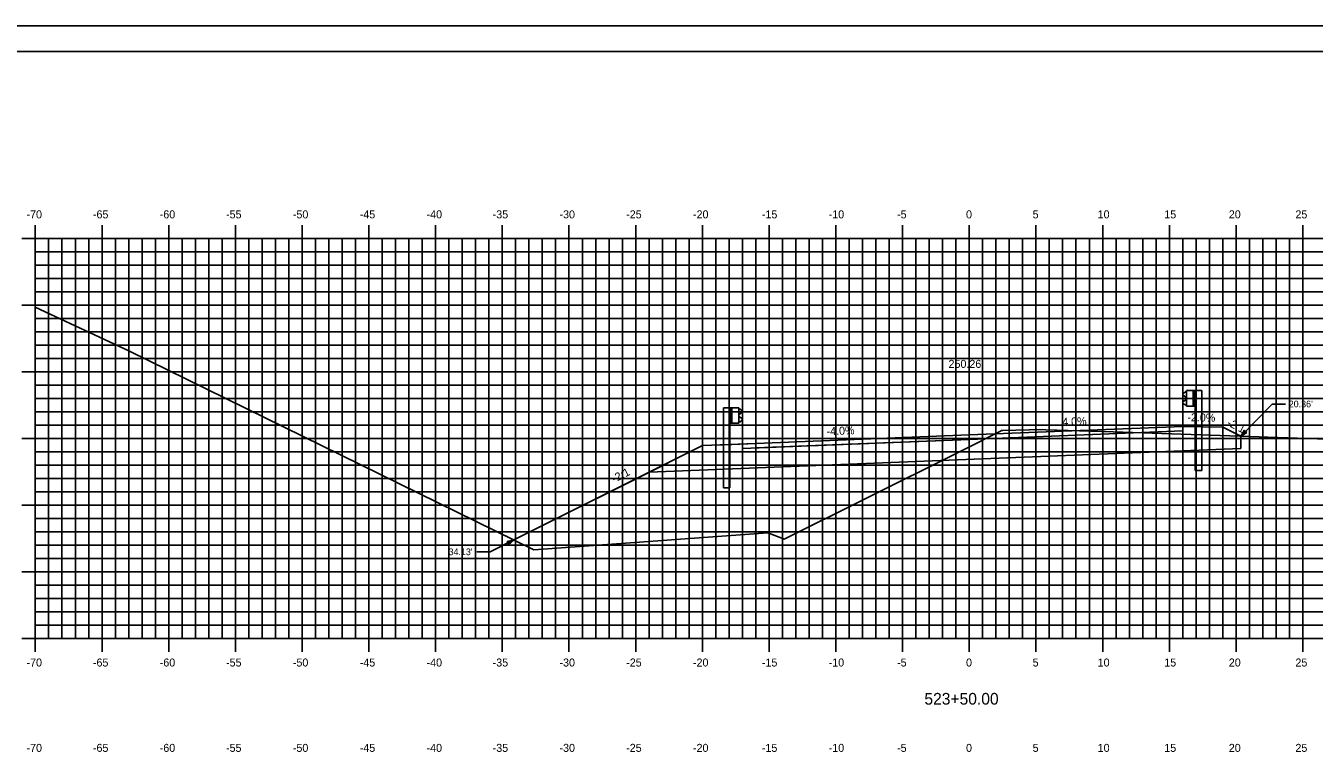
# Model space of a CAD drawing. Extents: x 1170543 to 1177585, y 609599 to 610623.
# Drawn here: x 1175064.6 to 1175161.2, y 609654.1 to 609708.8 of the extents above; entities that cross this region are included whole.
import ezdxf

# ---------------------------------------------------------------- set-up
doc = ezdxf.new("R2010")
doc.units = 0
for name, color, linetype in [('ANNOTATION', 7, 'Continuous'), ('BORDER', 7, 'Continuous'), ('D_Guardrail_Beam_Lt', 7, 'Continuous'), ('D_Guardrail_Beam_Rt', 7, 'Continuous'), ('D_Roadway_Centerline', 7, 'Continuous'), ('D_Roadway_Centerline_Text', 7, 'Continuous'), ('D_Roadway_Edge_Shoulder', 7, 'Continuous'), ('D_Roadway_Pavement', 7, 'Continuous'), ('D_Roadway_SlopeLines', 7, 'Continuous'), ('D_Roadway_SubGrade', 7, 'Continuous'), ('H_V ANNOTATION', 7, 'Continuous'), ('MAJOR', 7, 'Continuous'), ('MINOR', 7, 'Continuous'), ('PLOT BOUNDARY', 7, 'Continuous'), ('S_Roadway_Centerline', 7, 'Continuous'), ('SHADING', 7, 'Continuous')]:
    doc.layers.add(name, color=color, linetype=linetype)

msp = doc.modelspace()

# ---------------------------------------------------------------- linework, layer by layer
at = {"layer": 'ANNOTATION'}
for p, q in [((1175155.671, 609678.033), (1175158.007, 609680.453)), ((1175159.007, 609680.453), (1175158.007, 609680.453)), ((1175101.182, 609670.266), (1175099.401, 609669.37)), ((1175098.401, 609669.37), (1175099.401, 609669.37))]:
    msp.add_line(p, q, dxfattribs=at)
for points in [[(1175156.108, 609678.306), (1175155.671, 609678.033), (1175155.928, 609678.479)], [(1175100.679, 609670.153), (1175101.182, 609670.266), (1175100.791, 609669.929)]]:
    msp.add_lwpolyline(points, close=True, dxfattribs=at)
at = {"layer": 'BORDER'}
msp.add_line((1175220.313, 609706.872), (1175060.313, 609706.872), dxfattribs=at)
at = {"layer": 'D_Guardrail_Beam_Lt'}
for p, q in [((1175116.884, 609680.177), (1175116.884, 609674.177)), ((1175117.355, 609680.177), (1175116.884, 609680.177)), ((1175118.042, 609680.177), (1175117.355, 609680.177)), ((1175117.355, 609680.177), (1175117.355, 609679.01)), ((1175117.417, 609680.177), (1175117.417, 609679.01)), ((1175117.521, 609680.177), (1175117.521, 609679.01)), ((1175118.042, 609679.01), (1175118.042, 609680.177)), ((1175118.042, 609680.094), (1175118.116, 609680.079)), ((1175118.047, 609679.629), (1175118.047, 609679.559)), ((1175118.276, 609679.829), (1175118.08, 609679.693)), ((1175118.08, 609679.494), (1175118.276, 609679.358)), ((1175118.132, 609680.073), (1175118.276, 609679.973)), ((1175117.355, 609679.01), (1175118.042, 609679.01)), ((1175117.376, 609674.177), (1175117.376, 609679.01)), ((1175118.116, 609679.108), (1175118.042, 609679.094)), ((1175118.276, 609679.215), (1175118.132, 609679.115)), ((1175117.376, 609674.177), (1175116.884, 609674.177))]:
    msp.add_line(p, q, dxfattribs=at)
for centre, major_axis, start_param, end_param in [((1175118.126, 609679.629), (-0.0789, 0), 5.323254, 6.283185), ((1175118.126, 609679.559), (-0.0789, 0), 6.283185, 7.243116), ((1175118.108, 609680.039), (0.0417, 0), 0.959931, 1.376053), ((1175118.225, 609679.901), (0.0877, 0), 5.323254, 7.243116), ((1175118.225, 609679.287), (0.0877, 0), 5.323254, 7.243116), ((1175118.108, 609679.149), (0.0417, 0), 4.907132, 5.323254)]:
    msp.add_ellipse(centre, major_axis=major_axis, ratio=0.995501, start_param=start_param, end_param=end_param, dxfattribs=at)
at = {"layer": 'D_Guardrail_Beam_Rt'}
for p, q in [((1175151.494, 609681.353), (1175151.35, 609681.253)), ((1175151.584, 609681.374), (1175151.51, 609681.359)), ((1175151.584, 609681.457), (1175152.271, 609681.457)), ((1175151.584, 609680.29), (1175151.584, 609681.457)), ((1175152.105, 609681.457), (1175152.105, 609680.29)), ((1175152.209, 609681.457), (1175152.209, 609680.29)), ((1175152.271, 609681.457), (1175152.742, 609681.457)), ((1175152.271, 609681.457), (1175152.271, 609680.29)), ((1175152.742, 609681.457), (1175152.742, 609675.457)), ((1175151.35, 609681.109), (1175151.546, 609680.973)), ((1175151.546, 609680.774), (1175151.35, 609680.638)), ((1175151.35, 609680.495), (1175151.494, 609680.395)), ((1175151.51, 609680.388), (1175151.584, 609680.374)), ((1175151.579, 609680.909), (1175151.579, 609680.839)), ((1175152.271, 609680.29), (1175151.584, 609680.29)), ((1175152.251, 609675.457), (1175152.251, 609680.29)), ((1175152.251, 609675.457), (1175152.742, 609675.457))]:
    msp.add_line(p, q, dxfattribs=at)
for centre, major_axis, start_param, end_param in [((1175151.401, 609681.181), (-0.0877, 0), 5.323254, 7.243116), ((1175151.518, 609681.319), (-0.0417, 0), 4.907132, 5.323254), ((1175151.401, 609680.567), (-0.0877, 0), 5.323254, 7.243116), ((1175151.518, 609680.429), (-0.0417, 0), 0.959931, 1.376053), ((1175151.501, 609680.909), (0.0789, 0), 0, 0.959931), ((1175151.501, 609680.839), (0.0789, 0), 5.323254, 6.283185)]:
    msp.add_ellipse(centre, major_axis=major_axis, ratio=0.995501, start_param=start_param, end_param=end_param, dxfattribs=at)
at = {"layer": 'D_Roadway_Centerline'}
for p, q in [((1175135.313, 609678.131), (1175151.313, 609678.771)), ((1175151.313, 609678.771), (1175154.313, 609678.711)), ((1175154.313, 609678.711), (1175155.671, 609678.033)), ((1175116.313, 609677.371), (1175119.313, 609677.491)), ((1175119.313, 609677.491), (1175135.313, 609678.131)), ((1175110.241, 609674.795), (1175115.313, 609677.331)), ((1175104.23, 609671.79), (1175110.241, 609674.795)), ((1175101.182, 609670.266), (1175104.23, 609671.79))]:
    msp.add_line(p, q, dxfattribs=at)
at = {"layer": 'D_Roadway_Edge_Shoulder'}
msp.add_lwpolyline([(1175151.313, 609678.771), (1175151.313, 609678.438)], dxfattribs=at)
at = {"layer": 'D_Roadway_Pavement'}
msp.add_lwpolyline([(1175119.313, 609677.158), (1175119.313, 609677.158), (1175135.313, 609677.798), (1175151.313, 609678.438), (1175151.313, 609678.438), (1175135.313, 609677.798)], close=True, dxfattribs=at)
for points in [[(1175151.313, 609678.438), (1175151.313, 609678.438)], [(1175151.313, 609678.438), (1175151.313, 609678.438)], [(1175119.313, 609677.158), (1175119.313, 609677.158)], [(1175119.313, 609677.158), (1175119.313, 609677.158)]]:
    msp.add_lwpolyline(points, dxfattribs=at)
at = {"layer": 'D_Roadway_SlopeLines'}
for points in [[(1175154.313, 609678.711), (1175155.671, 609678.033)], [(1175115.313, 609677.331), (1175104.23, 609671.79)], [(1175104.23, 609671.79), (1175101.182, 609670.266)]]:
    msp.add_lwpolyline(points, dxfattribs=at)
at = {"layer": 'D_Roadway_SubGrade'}
for p, q in [((1175135.313, 609677.798), (1175151.313, 609678.438)), ((1175151.313, 609678.438), (1175151.313, 609676.938)), ((1175119.313, 609677.491), (1175115.313, 609677.331)), ((1175118.313, 609677.118), (1175135.313, 609677.798)), ((1175118.313, 609675.618), (1175118.313, 609677.451)), ((1175115.313, 609677.331), (1175110.241, 609674.795)), ((1175118.313, 609675.618), (1175118.313, 609677.118))]:
    msp.add_line(p, q, dxfattribs=at)
msp.add_lwpolyline([(1175151.313, 609676.938), (1175151.313, 609678.771), (1175154.313, 609678.711), (1175155.671, 609678.033), (1175155.671, 609677.112)], dxfattribs=at)
at = {"layer": 'MAJOR'}
for p, q in [((1175065.313, 609693.874), (1175065.313, 609692.872)), ((1175070.313, 609693.874), (1175070.313, 609692.872)), ((1175075.313, 609693.874), (1175075.313, 609692.872)), ((1175080.313, 609693.874), (1175080.313, 609692.872)), ((1175085.313, 609693.874), (1175085.313, 609692.872)), ((1175090.313, 609693.874), (1175090.313, 609692.872)), ((1175095.313, 609693.874), (1175095.313, 609692.872)), ((1175100.313, 609693.874), (1175100.313, 609692.872)), ((1175105.313, 609693.874), (1175105.313, 609692.872)), ((1175110.313, 609693.874), (1175110.313, 609692.872)), ((1175115.313, 609693.874), (1175115.313, 609692.872)), ((1175120.313, 609693.874), (1175120.313, 609692.872)), ((1175125.313, 609693.874), (1175125.313, 609692.872)), ((1175130.313, 609693.874), (1175130.313, 609692.872)), ((1175135.313, 609693.874), (1175135.313, 609692.872)), ((1175140.313, 609693.874), (1175140.313, 609692.872)), ((1175145.313, 609693.874), (1175145.313, 609692.872)), ((1175150.313, 609693.874), (1175150.313, 609692.872)), ((1175155.313, 609693.874), (1175155.313, 609692.872)), ((1175160.313, 609693.874), (1175160.313, 609692.872)), ((1175064.311, 609692.872), (1175065.313, 609692.872)), ((1175065.313, 609692.872), (1175205.313, 609692.872)), ((1175065.313, 609662.872), (1175065.313, 609692.872)), ((1175065.313, 609662.872), (1175065.313, 609692.872)), ((1175065.313, 609692.872), (1175205.313, 609692.872)), ((1175070.313, 609662.872), (1175070.313, 609692.872)), ((1175075.313, 609662.872), (1175075.313, 609692.872)), ((1175080.313, 609662.872), (1175080.313, 609692.872)), ((1175085.313, 609662.872), (1175085.313, 609692.872)), ((1175090.313, 609662.872), (1175090.313, 609692.872)), ((1175095.313, 609662.872), (1175095.313, 609692.872)), ((1175100.313, 609662.872), (1175100.313, 609692.872)), ((1175105.313, 609662.872), (1175105.313, 609692.872)), ((1175110.313, 609662.872), (1175110.313, 609692.872)), ((1175115.313, 609662.872), (1175115.313, 609692.872)), ((1175120.313, 609662.872), (1175120.313, 609692.872)), ((1175125.313, 609662.872), (1175125.313, 609692.872)), ((1175130.313, 609662.872), (1175130.313, 609692.872)), ((1175135.313, 609662.872), (1175135.313, 609692.872)), ((1175140.313, 609662.872), (1175140.313, 609692.872)), ((1175145.313, 609662.872), (1175145.313, 609692.872)), ((1175150.313, 609662.872), (1175150.313, 609692.872)), ((1175155.313, 609662.872), (1175155.313, 609692.872)), ((1175160.313, 609662.872), (1175160.313, 609692.872)), ((1175064.311, 609687.872), (1175065.313, 609687.872)), ((1175065.313, 609687.872), (1175205.313, 609687.872)), ((1175064.311, 609682.872), (1175065.313, 609682.872)), ((1175065.313, 609682.872), (1175205.313, 609682.872)), ((1175064.311, 609677.872), (1175065.313, 609677.872)), ((1175065.313, 609677.872), (1175205.313, 609677.872)), ((1175064.311, 609672.872), (1175065.313, 609672.872)), ((1175065.313, 609672.872), (1175205.313, 609672.872)), ((1175064.311, 609667.872), (1175065.313, 609667.872)), ((1175065.313, 609667.872), (1175205.313, 609667.872)), ((1175064.311, 609662.872), (1175065.313, 609662.872)), ((1175065.313, 609662.872), (1175205.313, 609662.872)), ((1175065.313, 609662.872), (1175205.313, 609662.872)), ((1175065.313, 609661.87), (1175065.313, 609662.872)), ((1175070.313, 609661.87), (1175070.313, 609662.872)), ((1175075.313, 609661.87), (1175075.313, 609662.872)), ((1175080.313, 609661.87), (1175080.313, 609662.872)), ((1175085.313, 609661.87), (1175085.313, 609662.872)), ((1175090.313, 609661.87), (1175090.313, 609662.872)), ((1175095.313, 609661.87), (1175095.313, 609662.872)), ((1175100.313, 609661.87), (1175100.313, 609662.872)), ((1175105.313, 609661.87), (1175105.313, 609662.872)), ((1175110.313, 609661.87), (1175110.313, 609662.872)), ((1175115.313, 609661.87), (1175115.313, 609662.872)), ((1175120.313, 609661.87), (1175120.313, 609662.872)), ((1175125.313, 609661.87), (1175125.313, 609662.872)), ((1175130.313, 609661.87), (1175130.313, 609662.872)), ((1175135.313, 609661.87), (1175135.313, 609662.872)), ((1175140.313, 609661.87), (1175140.313, 609662.872)), ((1175145.313, 609661.87), (1175145.313, 609662.872)), ((1175150.313, 609661.87), (1175150.313, 609662.872)), ((1175155.313, 609661.87), (1175155.313, 609662.872)), ((1175160.313, 609661.87), (1175160.313, 609662.872))]:
    msp.add_line(p, q, dxfattribs=at)
at = {"layer": 'MINOR'}
for p, q in [((1175066.313, 609662.872), (1175066.313, 609692.872)), ((1175067.313, 609662.872), (1175067.313, 609692.872)), ((1175068.313, 609662.872), (1175068.313, 609692.872)), ((1175069.313, 609662.872), (1175069.313, 609692.872)), ((1175071.313, 609662.872), (1175071.313, 609692.872)), ((1175072.313, 609662.872), (1175072.313, 609692.872)), ((1175073.313, 609662.872), (1175073.313, 609692.872)), ((1175074.313, 609662.872), (1175074.313, 609692.872)), ((1175076.313, 609662.872), (1175076.313, 609692.872)), ((1175077.313, 609662.872), (1175077.313, 609692.872)), ((1175078.313, 609662.872), (1175078.313, 609692.872)), ((1175079.313, 609662.872), (1175079.313, 609692.872)), ((1175081.313, 609662.872), (1175081.313, 609692.872)), ((1175082.313, 609662.872), (1175082.313, 609692.872)), ((1175083.313, 609662.872), (1175083.313, 609692.872)), ((1175084.313, 609662.872), (1175084.313, 609692.872)), ((1175086.313, 609662.872), (1175086.313, 609692.872)), ((1175087.313, 609662.872), (1175087.313, 609692.872)), ((1175088.313, 609662.872), (1175088.313, 609692.872)), ((1175089.313, 609662.872), (1175089.313, 609692.872)), ((1175091.313, 609662.872), (1175091.313, 609692.872)), ((1175092.313, 609662.872), (1175092.313, 609692.872)), ((1175093.313, 609662.872), (1175093.313, 609692.872)), ((1175094.313, 609662.872), (1175094.313, 609692.872)), ((1175096.313, 609662.872), (1175096.313, 609692.872)), ((1175097.313, 609662.872), (1175097.313, 609692.872)), ((1175098.313, 609662.872), (1175098.313, 609692.872)), ((1175099.313, 609662.872), (1175099.313, 609692.872)), ((1175101.313, 609662.872), (1175101.313, 609692.872)), ((1175102.313, 609662.872), (1175102.313, 609692.872)), ((1175103.313, 609662.872), (1175103.313, 609692.872)), ((1175104.313, 609662.872), (1175104.313, 609692.872)), ((1175106.313, 609662.872), (1175106.313, 609692.872)), ((1175107.313, 609662.872), (1175107.313, 609692.872)), ((1175108.313, 609662.872), (1175108.313, 609692.872)), ((1175109.313, 609662.872), (1175109.313, 609692.872)), ((1175111.313, 609662.872), (1175111.313, 609692.872)), ((1175112.313, 609662.872), (1175112.313, 609692.872)), ((1175113.313, 609662.872), (1175113.313, 609692.872)), ((1175114.313, 609662.872), (1175114.313, 609692.872)), ((1175116.313, 609662.872), (1175116.313, 609692.872)), ((1175117.313, 609662.872), (1175117.313, 609692.872)), ((1175118.313, 609662.872), (1175118.313, 609692.872)), ((1175119.313, 609662.872), (1175119.313, 609692.872)), ((1175121.313, 609662.872), (1175121.313, 609692.872)), ((1175122.313, 609662.872), (1175122.313, 609692.872)), ((1175123.313, 609662.872), (1175123.313, 609692.872)), ((1175124.313, 609662.872), (1175124.313, 609692.872)), ((1175126.313, 609662.872), (1175126.313, 609692.872)), ((1175127.313, 609662.872), (1175127.313, 609692.872)), ((1175128.313, 609662.872), (1175128.313, 609692.872)), ((1175129.313, 609662.872), (1175129.313, 609692.872)), ((1175131.313, 609662.872), (1175131.313, 609692.872)), ((1175132.313, 609662.872), (1175132.313, 609692.872)), ((1175133.313, 609662.872), (1175133.313, 609692.872)), ((1175134.313, 609662.872), (1175134.313, 609692.872)), ((1175136.313, 609662.872), (1175136.313, 609692.872)), ((1175137.313, 609662.872), (1175137.313, 609692.872)), ((1175138.313, 609662.872), (1175138.313, 609692.872)), ((1175139.313, 609662.872), (1175139.313, 609692.872)), ((1175141.313, 609662.872), (1175141.313, 609692.872)), ((1175142.313, 609662.872), (1175142.313, 609692.872)), ((1175143.313, 609662.872), (1175143.313, 609692.872)), ((1175144.313, 609662.872), (1175144.313, 609692.872)), ((1175146.313, 609662.872), (1175146.313, 609692.872)), ((1175147.313, 609662.872), (1175147.313, 609692.872)), ((1175148.313, 609662.872), (1175148.313, 609692.872)), ((1175149.313, 609662.872), (1175149.313, 609692.872)), ((1175151.313, 609662.872), (1175151.313, 609692.872)), ((1175152.313, 609662.872), (1175152.313, 609692.872)), ((1175153.313, 609662.872), (1175153.313, 609692.872)), ((1175154.313, 609662.872), (1175154.313, 609692.872)), ((1175156.313, 609662.872), (1175156.313, 609692.872)), ((1175157.313, 609662.872), (1175157.313, 609692.872)), ((1175158.313, 609662.872), (1175158.313, 609692.872)), ((1175159.313, 609662.872), (1175159.313, 609692.872)), ((1175065.313, 609691.872), (1175205.313, 609691.872)), ((1175065.313, 609691.872), (1175066.315, 609691.872)), ((1175065.313, 609690.872), (1175205.313, 609690.872)), ((1175065.313, 609690.872), (1175066.315, 609690.872)), ((1175065.313, 609689.872), (1175205.313, 609689.872)), ((1175065.313, 609689.872), (1175066.315, 609689.872)), ((1175065.313, 609688.872), (1175205.313, 609688.872)), ((1175065.313, 609688.872), (1175066.315, 609688.872)), ((1175065.313, 609686.872), (1175205.313, 609686.872)), ((1175065.313, 609686.872), (1175066.315, 609686.872)), ((1175065.313, 609685.872), (1175205.313, 609685.872)), ((1175065.313, 609685.872), (1175066.315, 609685.872)), ((1175065.313, 609684.872), (1175205.313, 609684.872)), ((1175065.313, 609684.872), (1175066.315, 609684.872)), ((1175065.313, 609683.872), (1175205.313, 609683.872)), ((1175065.313, 609683.872), (1175066.315, 609683.872)), ((1175065.313, 609681.872), (1175205.313, 609681.872)), ((1175065.313, 609681.872), (1175066.315, 609681.872)), ((1175065.313, 609680.872), (1175205.313, 609680.872)), ((1175065.313, 609680.872), (1175066.315, 609680.872)), ((1175065.313, 609679.872), (1175205.313, 609679.872)), ((1175065.313, 609679.872), (1175066.315, 609679.872)), ((1175065.313, 609678.872), (1175205.313, 609678.872)), ((1175065.313, 609678.872), (1175066.315, 609678.872)), ((1175065.313, 609676.872), (1175205.313, 609676.872)), ((1175065.313, 609676.872), (1175066.315, 609676.872)), ((1175065.313, 609675.872), (1175205.313, 609675.872)), ((1175065.313, 609675.872), (1175066.315, 609675.872)), ((1175065.313, 609674.872), (1175205.313, 609674.872)), ((1175065.313, 609674.872), (1175066.315, 609674.872)), ((1175065.313, 609673.872), (1175205.313, 609673.872)), ((1175065.313, 609673.872), (1175066.315, 609673.872)), ((1175065.313, 609671.872), (1175205.313, 609671.872)), ((1175065.313, 609671.872), (1175066.315, 609671.872)), ((1175065.313, 609670.872), (1175205.313, 609670.872)), ((1175065.313, 609670.872), (1175066.315, 609670.872)), ((1175065.313, 609669.872), (1175205.313, 609669.872)), ((1175065.313, 609669.872), (1175066.315, 609669.872)), ((1175065.313, 609668.872), (1175205.313, 609668.872)), ((1175065.313, 609668.872), (1175066.315, 609668.872)), ((1175065.313, 609666.872), (1175205.313, 609666.872)), ((1175065.313, 609666.872), (1175066.315, 609666.872)), ((1175065.313, 609665.872), (1175205.313, 609665.872)), ((1175065.313, 609665.872), (1175066.315, 609665.872)), ((1175065.313, 609664.872), (1175205.313, 609664.872)), ((1175065.313, 609664.872), (1175066.315, 609664.872)), ((1175065.313, 609663.872), (1175205.313, 609663.872)), ((1175065.313, 609663.872), (1175066.315, 609663.872))]:
    msp.add_line(p, q, dxfattribs=at)
at = {"layer": 'PLOT BOUNDARY'}
msp.add_lwpolyline([(1175052.22, 609598.813), (1175222.22, 609598.813), (1175222.22, 609708.813), (1175052.22, 609708.813)], close=True, dxfattribs=at)
at = {"layer": 'S_Roadway_Centerline'}
msp.add_lwpolyline([(1175065.313, 609687.705), (1175072.374, 609684.417), (1175102.686, 609669.527), (1175120.219, 609670.783), (1175121.389, 609670.34), (1175121.393, 609670.338), (1175121.441, 609670.32), (1175122.348, 609670.772), (1175126.502, 609672.846), (1175127.062, 609673.125), (1175135.026, 609677.101), (1175137.66, 609678.416), (1175137.739, 609678.456), (1175137.826, 609678.458), (1175140.781, 609678.534), (1175141.064, 609678.525), (1175146.092, 609678.357), (1175146.093, 609678.357), (1175146.096, 609678.357), (1175157.037, 609677.986), (1175157.698, 609677.964), (1175173.31, 609677.436)], dxfattribs=at)
at = {"layer": 'SHADING'}
msp.add_line((1175111.328, 609675.339), (1175155.671, 609677.112), dxfattribs=at)

# ---------------------------------------------------------------- texts
at = {"layer": 'ANNOTATION'}
for s, p in [("20.36'", (1175159.257, 609680.203)), ("34.13'", (1175096.285, 609669.12))]:
    msp.add_text(s, height=0.5, dxfattribs=at).set_placement(p)
for s, rotation, p in [('4.0%', 2.29061, (1175142.289, 609678.811)), ('-2.0%', 358.85424, (1175151.656, 609679.165)), ('-4.0%', 2.29061, (1175124.629, 609678.105)), ('-2:1', 333.43495, (1175154.573, 609678.867)), ('-2:1', 26.56505, (1175108.701, 609674.543))]:
    msp.add_text(s, height=0.6, rotation=rotation, dxfattribs=at).set_placement(p)
at = {"layer": 'D_Roadway_Centerline'}
for s, p in [('C', (1175135.308, 609678.131)), ('L', (1175135.313, 609678.124))]:
    msp.add_text(s, height=0.0146, dxfattribs=at).set_placement(p)
at = {"layer": 'D_Roadway_Centerline_Text'}
msp.add_text('250.26', height=0.6, dxfattribs=at).set_placement((1175133.761, 609683.163))
at = {"layer": 'H_V ANNOTATION'}
for s, height, p in [('-70', 0.6, (1175064.655, 609694.372)), ('-65', 0.6, (1175069.631, 609694.372)), ('-60', 0.6, (1175074.639, 609694.372)), ('-55', 0.6, (1175079.609, 609694.372)), ('-50', 0.6, (1175084.617, 609694.372)), ('-45', 0.6, (1175089.631, 609694.372)), ('-40', 0.6, (1175094.639, 609694.372)), ('-35', 0.6, (1175099.593, 609694.372)), ('-30', 0.6, (1175104.601, 609694.372)), ('-25', 0.6, (1175109.599, 609694.372)), ('-20', 0.6, (1175114.607, 609694.372)), ('-15', 0.6, (1175119.77, 609694.372)), ('-10', 0.6, (1175124.778, 609694.372)), ('-5', 0.6, (1175129.904, 609694.372)), ('0', 0.6, (1175135.072, 609694.372)), ('5', 0.6, (1175140.064, 609694.372)), ('10', 0.6, (1175144.938, 609694.372)), ('15', 0.6, (1175149.93, 609694.372)), ('20', 0.6, (1175154.767, 609694.372)), ('25', 0.6, (1175159.759, 609694.372)), ('-70', 0.6, (1175064.655, 609660.772)), ('-65', 0.6, (1175069.631, 609660.772)), ('-60', 0.6, (1175074.639, 609660.772)), ('-55', 0.6, (1175079.609, 609660.772)), ('-50', 0.6, (1175084.617, 609660.772)), ('-45', 0.6, (1175089.631, 609660.772)), ('-40', 0.6, (1175094.639, 609660.772)), ('-35', 0.6, (1175099.593, 609660.772)), ('-30', 0.6, (1175104.601, 609660.772)), ('-25', 0.6, (1175109.599, 609660.772)), ('-20', 0.6, (1175114.607, 609660.772)), ('-15', 0.6, (1175119.77, 609660.772)), ('-10', 0.6, (1175124.778, 609660.772)), ('-5', 0.6, (1175129.904, 609660.772)), ('0', 0.6, (1175135.072, 609660.772)), ('5', 0.6, (1175140.064, 609660.772)), ('10', 0.6, (1175144.938, 609660.772)), ('15', 0.6, (1175149.93, 609660.772)), ('20', 0.6, (1175154.767, 609660.772)), ('25', 0.6, (1175159.759, 609660.772)), ('523+50.00', 0.875, (1175131.95, 609657.915)), ('-70', 0.6, (1175064.655, 609654.372)), ('-65', 0.6, (1175069.631, 609654.372)), ('-60', 0.6, (1175074.639, 609654.372)), ('-55', 0.6, (1175079.609, 609654.372)), ('-50', 0.6, (1175084.617, 609654.372)), ('-45', 0.6, (1175089.631, 609654.372)), ('-40', 0.6, (1175094.639, 609654.372)), ('-35', 0.6, (1175099.593, 609654.372)), ('-30', 0.6, (1175104.601, 609654.372)), ('-25', 0.6, (1175109.599, 609654.372)), ('-20', 0.6, (1175114.607, 609654.372)), ('-15', 0.6, (1175119.77, 609654.372)), ('-10', 0.6, (1175124.778, 609654.372)), ('-5', 0.6, (1175129.904, 609654.372)), ('0', 0.6, (1175135.072, 609654.372)), ('5', 0.6, (1175140.064, 609654.372)), ('10', 0.6, (1175144.938, 609654.372)), ('15', 0.6, (1175149.93, 609654.372)), ('20', 0.6, (1175154.767, 609654.372)), ('25', 0.6, (1175159.759, 609654.372))]:
    msp.add_text(s, height=height, dxfattribs=at).set_placement(p)

doc.saveas('drawing.dxf')
